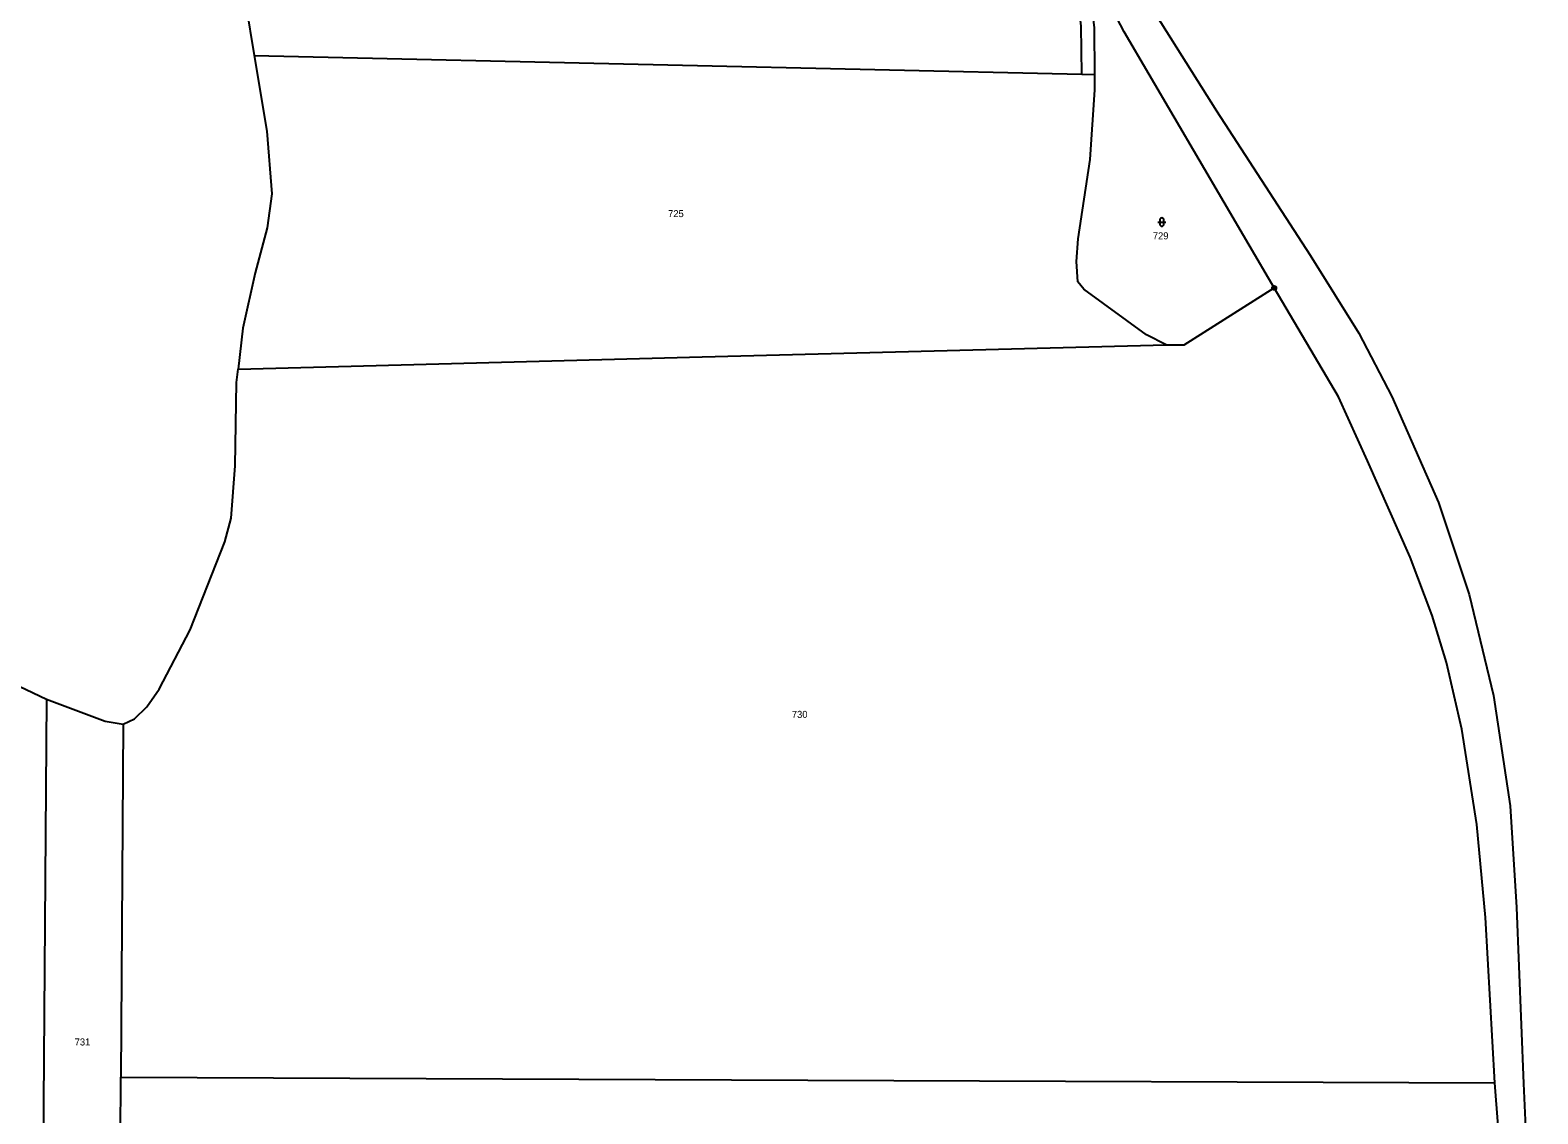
# Model space of a CAD drawing. Extents: x -754445 to -751443, y -1030748 to -1028224.
# Drawn here: x -752451.7 to -752086.7, y -1029920 to -1029657.7 of the extents above; entities that cross this region are included whole.
import ezdxf
from ezdxf.enums import TextEntityAlignment as Align

# ---------------------------------------------------------------- set-up
doc = ezdxf.new("R2010")
doc.units = 0
doc.header["$LTSCALE"] = 0.68
for name, color, linetype, lineweight in [('1', 7, 'Continuous', 25), ('3', 7, 'Continuous', 25), ('8', 7, 'Continuous', 25)]:
    doc.layers.add(name, color=color, linetype=linetype, lineweight=lineweight)
doc.layers.add('2', color=7, linetype='Continuous')

msp = doc.modelspace()

# ---------------------------------------------------------------- linework, layer by layer
at = {"layer": '1'}
for p, q in [((-752197.14, -1029668.36), (-752193.96, -1029668.43)), ((-752447.71, -1029819.58), (-752448.91, -1029981.2)), ((-752429.18, -1029825.62), (-752429.71, -1029911.1))]:
    msp.add_line(p, q, dxfattribs=at)
for points in [[(-752425.44, -1029560.13), (-752420.84, -1029564.71), (-752415.7, -1029574.16), (-752411.75, -1029582.9), (-752409.92, -1029589.62), (-752405.34, -1029615.59), (-752403.48, -1029626.93), (-752397.42, -1029663.79)], [(-752210.85, -1029598.51), (-752202.9, -1029613.43), (-752196.1, -1029626.91), (-752164.5, -1029677.22), (-752141.8, -1029712.13), (-752130.09, -1029731.01), (-752122.07, -1029746.38), (-752110.76, -1029772.03), (-752103.34, -1029794.29), (-752097.44, -1029818.68), (-752093.44, -1029845.4), (-752091.89, -1029870.03), (-752090.2, -1029912.61), (-752088.45, -1029951.67), (-752086.73, -1029991.22), (-752087.26, -1030044.65), (-752087.79, -1030063.79), (-752090.75, -1030119.86), (-752093.21, -1030149.03)], [(-752197.14, -1029668.36), (-752197.25, -1029656.71), (-752199.93, -1029632.66)], [(-752150.54, -1029720.06), (-752186.84, -1029658.11), (-752196.03, -1029640.38)], [(-752193.96, -1029668.43), (-752194, -1029657.07), (-752196.03, -1029640.38)], [(-752397.42, -1029663.79), (-752394.4, -1029682.1), (-752393.15, -1029697.31), (-752394.28, -1029705.52), (-752397.21, -1029716.42), (-752400.18, -1029729.82), (-752401.31, -1029739.7)], [(-752397.42, -1029663.79), (-752297.28, -1029666.08), (-752197.14, -1029668.36)], [(-752176.69, -1029733.81), (-752181.46, -1029731.42), (-752196.61, -1029720.38), (-752198.06, -1029718.57), (-752198.36, -1029713.64), (-752198.03, -1029708.21), (-752195.06, -1029688.94), (-752193.95, -1029672.09), (-752193.96, -1029668.43)], [(-752176.69, -1029733.81), (-752172.33, -1029733.8), (-752150.54, -1029720.06)], [(-752097.13, -1029912.5), (-752099.38, -1029872.45), (-752101.52, -1029849.98), (-752105.11, -1029826.83), (-752108.85, -1029810.69), (-752112.29, -1029799.33), (-752117.66, -1029785.22), (-752128, -1029761.9), (-752134.95, -1029746.42), (-752150.54, -1029720.06)], [(-752401.31, -1029739.7), (-752289, -1029736.76), (-752176.69, -1029733.81)], [(-752429.18, -1029825.62), (-752426.37, -1029824.35), (-752423.45, -1029821.42), (-752420.46, -1029817.21), (-752412.91, -1029802.82), (-752404.56, -1029781.54), (-752403.04, -1029775.77), (-752402.03, -1029763.11), (-752401.68, -1029742.93), (-752401.31, -1029739.7)], [(-752476.09, -1029805.42), (-752467.49, -1029810.27), (-752447.71, -1029819.58)], [(-752447.71, -1029819.58), (-752433.48, -1029824.89), (-752429.18, -1029825.62)], [(-752438.82, -1029981.2), (-752438.46, -1029925.53), (-752429.8, -1029925.43), (-752429.71, -1029911.1)], [(-752429.71, -1029911.1), (-752263.42, -1029911.8), (-752097.13, -1029912.5)], [(-752094.35, -1030074.17), (-752093.79, -1030063.55), (-752093.26, -1030044.54), (-752093.02, -1029991.51), (-752094.06, -1029952.03), (-752097.13, -1029912.5)]]:
    msp.add_lwpolyline(points, dxfattribs=at)
at = {"layer": '3'}
for p, q in [((-752178.741, -1029704.131), (-752176.739, -1029704.131)), ((-752178.241, -1029703.631), (-752178.241, -1029704.632)), ((-752177.239, -1029704.632), (-752177.239, -1029703.631))]:
    msp.add_line(p, q, dxfattribs=at)
for centre, start, end in [((-752177.74, -1029703.6309), 0, 180), ((-752177.74, -1029704.6309), 180, 359.98789)]:
    msp.add_arc(centre, 0.5, start, end, dxfattribs=at)
at = {"layer": '8'}
for radius in [0.5, 0.0303]:
    msp.add_circle((-752150.54, -1029720.0599), radius, dxfattribs=at)

# ---------------------------------------------------------------- texts
at = {"layer": '2'}
for s, p in [('725', (-752295.359, -1029702.926)), ('729', (-752178.029, -1029708.306)), ('730', (-752265.399, -1029824.136)), ('731', (-752438.989, -1029903.426))]:
    msp.add_text(s, height=1.7, dxfattribs=at).set_placement(p, align=Align.CENTER)

doc.saveas('drawing.dxf')
